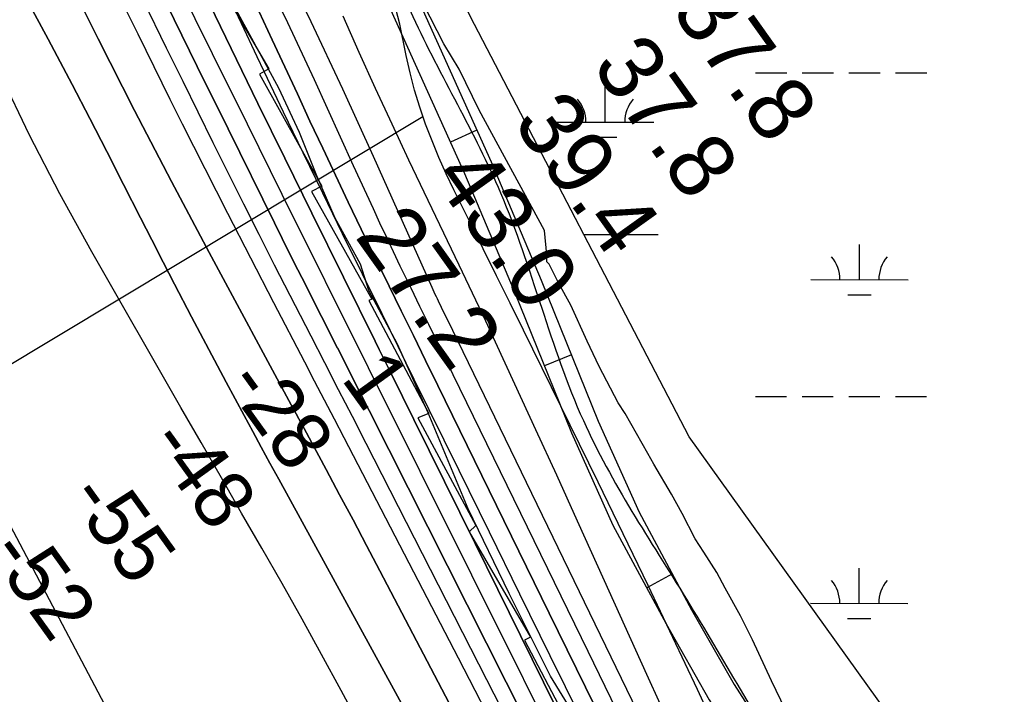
# Model space of a CAD drawing. Extents: x 3245246 to 3283090, y 806824 to 832173.
# Drawn here: x 3271632 to 3272646, y 816770 to 817463 of the extents above; entities that cross this region are included whole.
import ezdxf

# ---------------------------------------------------------------- set-up
doc = ezdxf.new("R2010")
doc.units = 0
for name, color, linetype in [('V-RIVR-EDGE', 7, 'Continuous'), ('V-RIVR-RANG', 7, 'Continuous'), ('V-ROAD-CNTR', 7, 'Continuous'), ('V-RRAP-RVMT', 7, 'Continuous'), ('V-SITE-VEGE', 7, 'Continuous'), ('V-TOPO-DPTH', 7, 'Continuous'), ('V-TOPO-MAJR', 7, 'Continuous'), ('V-TOPO-MINR', 7, 'Continuous'), ('V-TOPO-WATR', 7, 'Continuous'), ('V-WETL-SWMP', 7, 'Continuous')]:
    doc.layers.add(name, color=color, linetype=linetype)

msp = doc.modelspace()

# ---------------------------------------------------------------- linework, layer by layer
at = {"layer": 'V-RIVR-EDGE'}
msp.add_lwpolyline([(3272217.9, 816723.6), (3272178, 816788.5), (3272135.6, 816873.3), (3272093.3, 816960.4), (3272052.2, 817059.1), (3272020.7, 817129.6), (3271991.2, 817184.9), (3271982.6, 817211.9), (3271956.6, 817259.3), (3271937.6, 817302.9), (3271919.9, 817347.2), (3271898.7, 817392.9), (3271868.9, 817447.8), (3271827.3, 817523.9)], dxfattribs=at)
at = {"layer": 'V-RIVR-RANG'}
msp.add_line((3272046.9, 817363.5), (3271378.2, 816961.9), dxfattribs=at)
at = {"layer": 'V-ROAD-CNTR'}
for p, q in [((3272102.4, 817349.7), (3272075.1, 817337.4)), ((3272199.6, 817118.8), (3272171.8, 817107.6)), ((3272303.5, 816893.5), (3272277.1, 816879.3))]:
    msp.add_line(p, q, dxfattribs=at)
for points in [[(3272032.9, 817504.5), (3272117.1, 817317.1), (3272168.6, 817195.6), (3272227.2, 817050.5), (3272269.2, 816957), (3272323.3, 816856.8), (3272367, 816779.8), (3272413.9, 816706.5), (3272441.9, 816663.7), (3272464, 816633.2), (3272482.1, 816605.2), (3272506.5, 816563.3), (3272523, 816527.6), (3272545.6, 816471.4), (3272566.4, 816418.5), (3272593.2, 816362.3), (3272623.8, 816293.8), (3272666.5, 816208.8), (3272700.9, 816147.8), (3272732.5, 816092.6), (3272762.8, 816033.5)], [(3272005.7, 817491.7), (3272089.6, 817305.1), (3272140.8, 817184.1), (3272199.6, 817038.7), (3272242.3, 816943.7), (3272297.1, 816842.3), (3272341.3, 816764.3), (3272388.7, 816690.2), (3272417.2, 816646.7), (3272439.2, 816616.2), (3272456.5, 816589.5), (3272479.9, 816549.4), (3272495.5, 816515.7), (3272517.7, 816460.3), (3272538.9, 816406.5), (3272566, 816349.7), (3272596.7, 816280.9), (3272640, 816194.7), (3272674.8, 816132.9), (3272706.1, 816078.3)]]:
    msp.add_lwpolyline(points, dxfattribs=at)
msp.add_spline([(3265843.1, 823432.9), (3265859, 823417.1), (3265884.4, 823393.5), (3265921.6, 823385.9), (3265988.6, 823351.1), (3266047.2, 823332.3), (3266110.9, 823317.7), (3266174.6, 823302.5), (3266237.9, 823256.1), (3266319, 823213.7), (3266446.2, 823144), (3266598.2, 823070.2), (3266698.3, 823024.2), (3266809.8, 822977.5), (3266902.8, 822954.7), (3266981.5, 822929.4), (3267047, 822922.9), (3267126.7, 822927), (3267196.8, 822934.5), (3267240.8, 822931.2), (3267315.5, 822929), (3267389.5, 822902.9), (3267472.5, 822855.3), (3267548.2, 822799.1), (3267673.2, 822703.2), (3267729.5, 822659.2), (3267800.8, 822580), (3267841.6, 822514.8), (3267890.4, 822443.6), (3267961.5, 822390.3), (3268026.2, 822347.9), (3268097.5, 822313.7), (3268226.8, 822221.5), (3268328.9, 822136.2), (3268438, 822030.2), (3268539.6, 821913.7), (3268611.4, 821855), (3268669.7, 821833), (3268741.6, 821835.2), (3268781, 821862.3), (3268824.2, 821916.6), (3268873.1, 822006.3), (3268932.5, 822098.1), (3268972.1, 822145.5), (3269019.4, 822162), (3269056, 822158.3), (3269086.7, 822138.7), (3269215.7, 821995.6), (3269467.1, 821682.5), (3269665, 821425.3), (3269890.2, 821132.3), (3269935.6, 821060.8), (3269937.8, 820947), (3269911.9, 820878.4), (3269882.4, 820803.4), (3269850.4, 820754.7), (3269820.8, 820702.9), (3269847.5, 820661.4), (3269995.3, 820504.9), (3270135.1, 820342.3), (3270215.8, 820249.2), (3270280.9, 820161.5), (3270409.8, 819983.2), (3270585.2, 819734.7), (3270723.1, 819531.2), (3270847.8, 819342.2), (3270941.2, 819194.9), (3271024.2, 819065), (3271103.7, 818956), (3271217.9, 818809.2), (3271322.1, 818665), (3271450.9, 818481.1), (3271547.8, 818329.9), (3271656.2, 818159), (3271778.9, 817965.4), (3271939, 817707.5), (3272036.6, 817466.5), (3272126.7, 817285.3), (3272211.9, 817051.1), (3272318, 816867.5), (3272429.4, 816683.2), (3272508.6, 816556.2), (3272571.6, 816398.7), (3272670.4, 816197), (3272779.9, 816022.9), (3272872.1, 815803.2), (3272964.7, 815556.6)], degree=3, dxfattribs=at)
at = {"layer": 'V-RRAP-RVMT'}
for p, q in [((3271693.7, 817745.7), (3271888.5, 817412.7)), ((3271693.7, 817745.7), (3271888.5, 817412.7)), ((3271888.5, 817412.7), (3271878.8, 817407.2)), ((3271888.5, 817412.7), (3271878.8, 817407.2)), ((3271878.8, 817407.2), (3271943, 817292.1)), ((3271878.8, 817407.2), (3271943, 817292.1)), ((3271943, 817292.1), (3271932.2, 817286.5)), ((3271943, 817292.1), (3271932.2, 817286.5)), ((3271932.2, 817286.5), (3271994.5, 817176.1)), ((3271932.2, 817286.5), (3271994.5, 817176.1)), ((3271994.5, 817176.1), (3271991.4, 817174.5)), ((3271994.5, 817176.1), (3271991.4, 817174.5)), ((3271991.4, 817174.5), (3272052.8, 817058.5)), ((3271991.4, 817174.5), (3272052.8, 817058.5)), ((3272052.8, 817058.5), (3272041.7, 817053.9)), ((3272052.8, 817058.5), (3272041.7, 817053.9)), ((3272041.7, 817053.9), (3272101.4, 816943.5)), ((3272041.7, 817053.9), (3272101.4, 816943.5)), ((3271730.4, 816739), (3271605.5, 816975)), ((3271730.4, 816739), (3271605.5, 816975)), ((3272101.4, 816943.5), (3272094.6, 816936.8)), ((3272101.4, 816943.5), (3272094.6, 816936.8)), ((3272094.6, 816936.8), (3272157.7, 816828.5)), ((3272094.6, 816936.8), (3272157.7, 816828.5)), ((3272157.7, 816828.5), (3272151.3, 816825.6)), ((3272157.7, 816828.5), (3272151.3, 816825.6)), ((3272151.3, 816825.6), (3272204.3, 816724.9)), ((3272151.3, 816825.6), (3272204.3, 816724.9))]:
    msp.add_line(p, q, dxfattribs=at)
at = {"layer": 'V-SITE-VEGE'}
for p, q in [((3272068.3, 817438.3), (3272047.5, 817479.1)), ((3272084.2, 817412.3), (3272068.3, 817438.3)), ((3272104.9, 817370.2), (3272084.2, 817412.3)), ((3272172.1, 817246.4), (3272104.9, 817370.2)), ((3272174.5, 817221.7), (3272172.1, 817246.4)), ((3272174.4, 817214.3), (3272174.5, 817221.7)), ((3272176.9, 817211.8), (3272174.4, 817214.3)), ((3272186.6, 817192), (3272176.9, 817211.8)), ((3272198.9, 817169.8), (3272186.6, 817192)), ((3272215.9, 817132.7), (3272198.9, 817169.8)), ((3272228.1, 817106.7), (3272215.9, 817132.7)), ((3272247.7, 817069.5), (3272228.1, 817106.7)), ((3272255, 817058.4), (3272247.7, 817069.5)), ((3272278.3, 817017.5), (3272255, 817058.4)), ((3272284.4, 817006.4), (3272278.3, 817017.5)), ((3272302.7, 816975.5), (3272284.4, 817006.4)), ((3272313.7, 816955.7), (3272302.7, 816975.5)), ((3272327.1, 816929.7), (3272313.7, 816955.7)), ((3272335.7, 816916), (3272327.1, 816929.7)), ((3272349.2, 816895), (3272335.7, 816916)), ((3272357.7, 816878.9), (3272349.2, 816895)), ((3272373.6, 816850.4), (3272357.7, 816878.9)), ((3272385.8, 816825.7), (3272373.6, 816850.4)), ((3272405.3, 816783.6), (3272385.8, 816825.7)), ((3272420, 816753.9), (3272405.3, 816783.6))]:
    msp.add_line(p, q, dxfattribs=at)
at = {"layer": 'V-TOPO-DPTH'}
for points in [[(3271676.2, 817517.4), (3271712.9, 817443.5), (3271750.2, 817370), (3271788.3, 817296.9), (3271827, 817224.1), (3271913.9, 817062.9), (3271916.6, 817058), (3271919.2, 817053), (3271921.9, 817048), (3271924.6, 817043.1), (3271947.2, 817001), (3271961.2, 816975), (3271975.1, 816949), (3271988.9, 816922.9), (3272002.6, 816896.8), (3272340.8, 816251.9)], [(3271676.2, 817517.4), (3271712.9, 817443.5), (3271750.2, 817370), (3271788.3, 817296.9), (3271827, 817224.1), (3271913.9, 817062.9), (3271916.6, 817058), (3271919.2, 817053), (3271921.9, 817048), (3271924.6, 817043.1), (3271947.2, 817001), (3271961.2, 816975), (3271975.1, 816949), (3271988.9, 816922.9), (3272002.6, 816896.8), (3272340.8, 816251.9)], [(3272170.6, 816494.2), (3271898.5, 816991.1), (3271889.5, 817007.4), (3271880.6, 817023.7), (3271871.8, 817040.1), (3271862.9, 817056.4), (3271844.4, 817090.6), (3271826.5, 817124.1), (3271808.7, 817157.7), (3271791.2, 817191.4), (3271773.9, 817225.2), (3271773.7, 817225.6), (3271756.4, 817259.7), (3271739, 817293.7), (3271721.6, 817327.7), (3271704.1, 817361.7), (3271686, 817396.8), (3271661.5, 817443.4), (3271636.5, 817489.7)], [(3271636.5, 817489.7), (3271661.5, 817443.4), (3271686, 817396.8), (3271704.1, 817361.7), (3271721.6, 817327.7), (3271739, 817293.7), (3271756.4, 817259.7), (3271773.7, 817225.6), (3271773.9, 817225.2), (3271791.2, 817191.4), (3271808.7, 817157.7), (3271826.5, 817124.1), (3271844.4, 817090.6), (3271862.9, 817056.4), (3271871.8, 817040.1), (3271880.6, 817023.7), (3271889.5, 817007.4), (3271898.5, 816991.1), (3272170.6, 816494.2)], [(3271822.2, 817490.5), (3271849.6, 817433.8), (3271877.1, 817377.2), (3271904.8, 817320.8), (3271932.6, 817264.3), (3271997.8, 817132.8), (3272001.9, 817124.4), (3272006, 817116.1), (3272010.1, 817107.8), (3272014.2, 817099.5), (3272037.5, 817052.3), (3272053.3, 817020.5), (3272069, 816988.6), (3272084.8, 816956.7), (3272100.5, 816924.8), (3272322.8, 816474.4)], [(3272322.8, 816474.4), (3272100.5, 816924.8), (3272084.8, 816956.7), (3272069, 816988.6), (3272053.3, 817020.5), (3272037.5, 817052.3), (3272014.2, 817099.5), (3272010.1, 817107.8), (3272006, 817116.1), (3272001.9, 817124.4), (3271997.8, 817132.8), (3271932.6, 817264.3), (3271904.8, 817320.8), (3271877.1, 817377.2), (3271849.6, 817433.8), (3271822.2, 817490.5)], [(3272129.2, 816718.6), (3272083.4, 816807), (3272037.5, 816895.5), (3271965.9, 817033.3), (3271955.8, 817052.8), (3271945.6, 817072.2), (3271935.5, 817091.7), (3271925.3, 817111.2), (3271893.4, 817172.2), (3271869.7, 817218), (3271846.1, 817263.9), (3271822.8, 817309.9), (3271799.6, 817356), (3271787, 817381.3), (3271770.4, 817414.9), (3271753.8, 817448.5), (3271737.3, 817482.1)], [(3272129.2, 816718.6), (3272083.4, 816807), (3272037.5, 816895.5), (3271965.9, 817033.3), (3271955.8, 817052.8), (3271945.6, 817072.2), (3271935.5, 817091.7), (3271925.3, 817111.2), (3271893.4, 817172.2), (3271869.7, 817218), (3271846.1, 817263.9), (3271822.8, 817309.9), (3271799.6, 817356), (3271787, 817381.3), (3271770.4, 817414.9), (3271753.8, 817448.5), (3271737.3, 817482.1)], [(3271783, 817479.6), (3271814.7, 817415.2), (3271846.5, 817350.9), (3271894.1, 817254.5), (3271902.1, 817238.4), (3271910.1, 817222.3), (3271918.2, 817206.2), (3271926.3, 817190.2), (3271934.4, 817174.1), (3271942.5, 817158.1), (3271950.7, 817142.1), (3271958.8, 817126.1), (3271958.9, 817126), (3271967.1, 817109.9), (3271975.3, 817093.9), (3271983.4, 817077.8), (3271991.5, 817061.7), (3272213.2, 816622.8)], [(3272213.2, 816622.8), (3271991.5, 817061.7), (3271983.4, 817077.8), (3271975.3, 817093.9), (3271967.1, 817109.9), (3271958.9, 817126), (3271958.8, 817126.1), (3271950.7, 817142.1), (3271942.5, 817158.1), (3271934.4, 817174.1), (3271926.3, 817190.2), (3271918.2, 817206.2), (3271910.1, 817222.3), (3271902.1, 817238.4), (3271894.1, 817254.5), (3271846.5, 817350.9), (3271814.7, 817415.2), (3271783, 817479.6)], [(3271873.9, 817481), (3271891.7, 817442.7), (3271904.7, 817414.8), (3271917.7, 817387), (3271930.7, 817359.1), (3271943.8, 817331.2), (3271956.9, 817303.3), (3271970.1, 817275.6), (3271983.5, 817247.9), (3271997, 817220.2), (3272012, 817189.5), (3272024.6, 817164), (3272037.1, 817138.5), (3272049.6, 817112.9), (3272062.1, 817087.4), (3272130.2, 816948.3), (3272176.7, 816853.3), (3272223.4, 816758.3)]]:
    msp.add_lwpolyline(points, dxfattribs=at)
at = {"layer": 'V-TOPO-MAJR'}
for points in [[(3272349.8, 816048.4), (3272324.8, 816097.2), (3272287.7, 816168.9), (3272281.1, 816181.7), (3272274.4, 816194.5), (3272267.7, 816207.2), (3272260.9, 816219.9), (3271962.7, 816773.9), (3271942.7, 816810.6), (3271922.6, 816847.2), (3271902.1, 816883.6), (3271881.3, 816919.9), (3271860.4, 816956.1), (3271839.6, 816992.3), (3271818.8, 817028.5), (3271798, 817064.7), (3271706.2, 817224.8), (3271673.5, 817284.2), (3271642.2, 817344.4), (3271613.2, 817405.6), (3271585.6, 817467.6)], [(3272305.2, 816728.4), (3272277.2, 816790.2), (3272227.3, 816900.9), (3272206, 816947.9), (3272184.7, 816994.9), (3272163.1, 817041.8), (3272141.5, 817088.6), (3272111.5, 817153.3), (3272104.7, 817167.7), (3272098, 817182.1), (3272091.2, 817196.5), (3272084.3, 817210.9), (3272032.5, 817319), (3272015.2, 817355.7), (3271998.1, 817392.5), (3271981.4, 817429.5), (3271965, 817466.7)]]:
    msp.add_lwpolyline(points, dxfattribs=at)
at = {"layer": 'V-TOPO-MINR'}
for points in [[(3272321.8, 816640.5), (3272072, 817155), (3272070.5, 817158.2), (3272069, 817161.3), (3272067.4, 817164.4), (3272065.9, 817167.5), (3272065.2, 817169), (3272064, 817171.4), (3272062.9, 817173.8), (3272061.8, 817176.2), (3272060.7, 817178.5), (3272059.6, 817180.9), (3272058.5, 817183.3), (3272057.4, 817185.7), (3272056.4, 817188.1), (3271996.2, 817322.6), (3271964.4, 817391.9), (3271932, 817460.9), (3271898.4, 817529.4)], [(3272340.8, 816251.9), (3272002.6, 816896.8), (3271988.9, 816922.9), (3271975.1, 816949), (3271961.2, 816975), (3271947.2, 817001), (3271924.6, 817043.1), (3271921.9, 817048), (3271919.2, 817053), (3271916.6, 817058), (3271913.9, 817062.9), (3271827, 817224.1), (3271788.3, 817296.9), (3271750.2, 817370), (3271712.9, 817443.5), (3271676.2, 817517.4)], [(3272258, 816729.3), (3272216.7, 816813.8), (3272071.2, 817112.4), (3272062.1, 817131.1), (3272053, 817149.8), (3272043.8, 817168.5), (3272034.7, 817187.2), (3272030.6, 817195.4), (3272023.5, 817210), (3272016.5, 817224.7), (3272009.6, 817239.4), (3272002.7, 817254.1), (3271995.9, 817268.9), (3271989.2, 817283.6), (3271982.4, 817298.4), (3271975.6, 817313.2), (3271935.2, 817401.4), (3271907.8, 817460), (3271879.6, 817518.3)], [(3272574.3, 815923.8), (3272436.9, 816207.6), (3272421.2, 816239.9), (3272405.5, 816272.1), (3272389.7, 816304.4), (3272373.8, 816336.6), (3272357.9, 816368.8), (3272342, 816401), (3272326, 816433.1), (3272310, 816465.3), (3271990.9, 817105.3), (3271902.2, 817283.4), (3271866.3, 817355.7), (3271830.5, 817428.1), (3271794.9, 817500.5)], [(3272209.3, 816745.7), (3272177.9, 816809.2), (3272146.6, 816872.8), (3272115.3, 816936.4), (3272084, 817000), (3272038, 817093.5), (3272029.7, 817110.3), (3272021.4, 817127.2), (3272013.1, 817144.1), (3272004.8, 817160.9), (3271964.2, 817243.2), (3271943.9, 817284.8), (3271923.6, 817326.4), (3271903.6, 817368.1), (3271883.6, 817409.9), (3271876.5, 817424.9), (3271860.2, 817459.2), (3271844, 817493.6)], [(3272170.6, 816494.2), (3271898.5, 816991.1), (3271889.5, 817007.4), (3271880.6, 817023.7), (3271871.8, 817040.1), (3271862.9, 817056.4), (3271844.4, 817090.6), (3271826.5, 817124.1), (3271808.7, 817157.7), (3271791.2, 817191.4), (3271773.9, 817225.2), (3271773.7, 817225.6), (3271756.4, 817259.7), (3271739, 817293.7), (3271721.6, 817327.7), (3271704.1, 817361.7), (3271686, 817396.8), (3271661.5, 817443.4), (3271636.5, 817489.7)], [(3272157.6, 816697.1), (3272112.8, 816784.8), (3271988.4, 817027.7), (3271974.3, 817055.3), (3271960.1, 817082.8), (3271945.9, 817110.4), (3271931.8, 817137.9), (3271926.3, 817148.4), (3271910.2, 817179.7), (3271894.2, 817211), (3271878.3, 817242.3), (3271862.5, 817273.7), (3271846.8, 817305.1), (3271831.1, 817336.6), (3271815.6, 817368.1), (3271800.1, 817399.7), (3271783.2, 817434), (3271759.3, 817482.7)], [(3272378.8, 816667.5), (3272329.4, 816774.8), (3272278.7, 816881.6), (3272227.1, 816987.9), (3272150.2, 817144), (3272136.5, 817171.9), (3272122.7, 817199.8), (3272108.9, 817227.7), (3272095, 817255.6), (3272078.8, 817288.3), (3272070.9, 817304.9), (3272063.3, 817321.7), (3272056.3, 817338.7), (3272049.7, 817355.8), (3272043.7, 817373.2), (3272038.2, 817390.7), (3272033.6, 817408.5), (3272029.6, 817426.4), (3272023.1, 817458.5), (3272014.5, 817491.8)], [(3272129.2, 816718.6), (3272083.4, 816807), (3272037.5, 816895.5), (3271965.9, 817033.3), (3271955.8, 817052.8), (3271945.6, 817072.2), (3271935.5, 817091.7), (3271925.3, 817111.2), (3271893.4, 817172.2), (3271869.7, 817218), (3271846.1, 817263.9), (3271822.8, 817309.9), (3271799.6, 817356), (3271787, 817381.3), (3271770.4, 817414.9), (3271753.8, 817448.5), (3271737.3, 817482.1)], [(3272213.2, 816622.8), (3271991.5, 817061.7), (3271983.4, 817077.8), (3271975.3, 817093.9), (3271967.1, 817109.9), (3271958.9, 817126), (3271958.8, 817126.1), (3271950.7, 817142.1), (3271942.5, 817158.1), (3271934.4, 817174.1), (3271926.3, 817190.2), (3271918.2, 817206.2), (3271910.1, 817222.3), (3271902.1, 817238.4), (3271894.1, 817254.5), (3271846.5, 817350.9), (3271814.7, 817415.2), (3271783, 817479.6)], [(3272223.4, 816758.3), (3272176.7, 816853.3), (3272130.2, 816948.3), (3272062.1, 817087.4), (3272049.6, 817112.9), (3272037.1, 817138.5), (3272024.6, 817164), (3272012, 817189.5), (3271997, 817220.2), (3271983.5, 817247.9), (3271970.1, 817275.6), (3271956.9, 817303.3), (3271943.8, 817331.2), (3271930.7, 817359.1), (3271917.7, 817387), (3271904.7, 817414.8), (3271891.7, 817442.7), (3271873.9, 817481)]]:
    msp.add_lwpolyline(points, dxfattribs=at)
at = {"layer": 'V-TOPO-WATR'}
msp.add_lwpolyline([(3272322.8, 816474.4), (3272100.5, 816924.8), (3272084.8, 816956.7), (3272069, 816988.6), (3272053.3, 817020.5), (3272037.5, 817052.3), (3272014.2, 817099.5), (3272010.1, 817107.8), (3272006, 817116.1), (3272001.9, 817124.4), (3271997.8, 817132.8), (3271932.6, 817264.3), (3271904.8, 817320.8), (3271877.1, 817377.2), (3271849.6, 817433.8), (3271822.2, 817490.5)], dxfattribs=at)
at = {"layer": 'V-WETL-SWMP'}
for p, q in [((3272389.1, 817408.7), (3272421.1, 817408.7)), ((3272437.1, 817408.7), (3272469.1, 817408.7)), ((3272485.1, 817408.6), (3272517.1, 817408.6)), ((3272533.1, 817408.6), (3272565.1, 817408.6)), ((3272234.5, 817358), (3272234.5, 817394)), ((3272184.5, 817358), (3272284.5, 817358)), ((3272222.5, 817342.6), (3272246.5, 817342.6)), ((3272212.4, 817242.6), (3272241, 817242.6)), ((3272257, 817242.6), (3272289, 817242.6)), ((3272495.9, 817196), (3272495.9, 817232)), ((3272445.9, 817196.1), (3272545.9, 817196)), ((3272483.9, 817180.6), (3272507.9, 817180.6)), ((3272389, 817076), (3272421, 817076)), ((3272437, 817076), (3272469, 817076)), ((3272485, 817076), (3272517, 817076)), ((3272533, 817076), (3272565, 817075.9)), ((3272495.7, 816863.4), (3272495.7, 816899.4)), ((3272445.7, 816863.4), (3272545.7, 816863.3)), ((3272483.7, 816847.9), (3272507.7, 816847.9))]:
    msp.add_line(p, q, dxfattribs=at)
msp.add_lwpolyline([(3274649.9, 815540), (3274471.4, 815493), (3274246, 815624.6), (3274030, 815812.6), (3273814.1, 816028.8), (3273598.1, 816216.8), (3273457.2, 816329.5), (3273250.6, 816395.3), (3273119.1, 816442.3), (3272959.5, 816508.1), (3272884.3, 816545.7), (3272659, 816602.1), (3272536.9, 816733.7), (3272320.9, 817034.5), (3272095.5, 817466.8), (3271926.5, 817824), (3271663.5, 818247), (3271475.7, 818585.3), (3271156.4, 818951.9), (3271053.1, 819243.2)], dxfattribs=at)
for centre, start, end in [((3272179.3, 817358.5), 359.2032, 40.7468), ((3272289.7, 817358.5), 139.2032, 180.7468), ((3272440.6, 817196.5), 359.2032, 40.7468), ((3272551.1, 817196.5), 139.2032, 180.7468), ((3272440.5, 816863.9), 359.2032, 40.7468), ((3272551, 816863.8), 139.2032, 180.7468)]:
    msp.add_arc(centre, 35.2, start, end, dxfattribs=at)

# ---------------------------------------------------------------- texts
at = {"layer": 'V-RIVR-RANG'}
for s, height, rotation, p in [('37.8', 67, 305.5183, (3272300.9, 817473.9)), ('37.8', 67, 305.5183, (3272219.7, 817415.6)), ('39.4', 67, 305.5183, (3272138.4, 817357.3)), ('43.0', 67, 305.5183, (3272055.5, 817301.4)), ('27.2', 67, 305.5183, (3271975.9, 817240.7)), ('1', 60, 305.7778, (3271961.9, 817094.3)), ('-28', 60, 305.7778, (3271842.4, 817089.1)), ('-48', 60, 305.7778, (3271762.8, 817028.5)), ('-55', 60, 305.7778, (3271679.9, 816972.5)), ('-52', 60, 305.7778, (3271598.1, 816914.9))]:
    msp.add_text(s, height=height, rotation=rotation, dxfattribs=at).set_placement(p)

doc.saveas('drawing.dxf')
